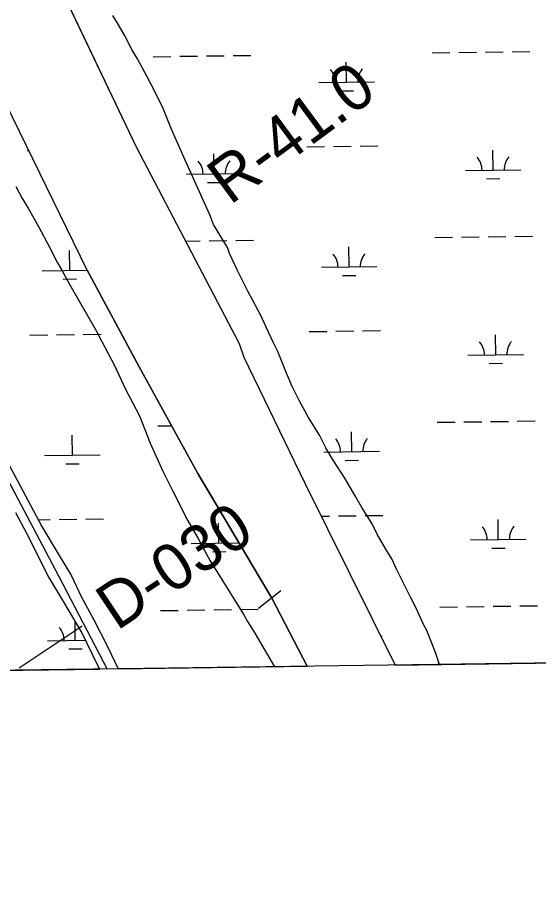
# Model space of a CAD drawing. Extents: x 3767014 to 3805179, y 361544 to 387384.
# Drawn here: x 3800692 to 3801628, y 366965 to 368549 of the extents above; entities that cross this region are included whole.
import ezdxf

# ---------------------------------------------------------------- set-up
doc = ezdxf.new("R2010")
doc.units = 0
for name, color, linetype in [('V-GRID-FRAM', 7, 'Continuous'), ('V-RIVR-RANG', 7, 'Continuous'), ('V-RIVR-RANG-IDEN', 7, 'Continuous'), ('V-ROAD-CNTR', 7, 'Continuous'), ('V-SITE-VEGE', 7, 'Continuous'), ('V-TOPO-SHOR', 7, 'Continuous'), ('V-UTIL-LINE', 7, 'Continuous'), ('V-WETL-SWMP', 7, 'Continuous')]:
    doc.layers.add(name, color=color, linetype=linetype)

msp = doc.modelspace()

# ---------------------------------------------------------------- linework, layer by layer
at = {"layer": 'V-GRID-FRAM'}
msp.add_lwpolyline([(3771006.872, 385146.094), (3802799.803, 385587.734), (3803060.286, 367407.215), (3771251.489, 366965.353), (3771006.872, 385146.094)], dxfattribs=at)
at = {"layer": 'V-RIVR-RANG'}
msp.add_line((3800807.946, 367453.881), (3800694.613, 367377.959), dxfattribs=at)
at = {"layer": 'V-ROAD-CNTR'}
msp.add_lwpolyline([(3800674.756, 367716.044), (3800765.257, 367544.597), (3800852.798, 367376.55)], dxfattribs=at)
at = {"layer": 'V-SITE-VEGE'}
for p, q in [((3800873.123, 368536.194), (3800862.593, 368553.506)), ((3800883.646, 368517.555), (3800873.123, 368536.194)), ((3800896.79, 368492.266), (3800883.646, 368517.555)), ((3800907.321, 368474.955), (3800896.79, 368492.266)), ((3800924.411, 368443.008), (3800907.321, 368474.955)), ((3800937.555, 368417.717), (3800924.411, 368443.008)), ((3800953.321, 368385.776), (3800937.555, 368417.717)), ((3800967.737, 368349.861), (3800953.321, 368385.776)), ((3800992.663, 368292.652), (3800967.737, 368349.861)), ((3801001.852, 368272.69), (3800992.663, 368292.652)), ((3801037.287, 368194.188), (3801001.852, 368272.69)), ((3800688.429, 368245.108), (3800698.945, 368225.142)), ((3800698.945, 368225.142), (3800710.795, 368206.497)), ((3800710.795, 368206.497), (3800729.208, 368173.215)), ((3801043.834, 368176.897), (3801037.287, 368194.188)), ((3800729.208, 368173.215), (3800748.926, 368135.943)), ((3801068.843, 368135.617), (3801043.834, 368176.897)), ((3800748.926, 368135.943), (3800763.385, 368107.992)), ((3801072.771, 368124.978), (3801068.843, 368135.617)), ((3801087.215, 368094.371), (3801072.771, 368124.978)), ((3800763.385, 368107.992), (3800771.28, 368094.676)), ((3800771.28, 368094.676), (3800785.745, 368068.052)), ((3801105.606, 368057.105), (3801087.215, 368094.371)), ((3800785.745, 368068.052), (3800831.793, 367988.168)), ((3801114.81, 368039.802), (3801105.606, 368057.105)), ((3801129.275, 368013.178), (3801114.81, 368039.802)), ((3801138.456, 367991.891), (3801129.275, 368013.178)), ((3801151.586, 367963.946), (3801138.456, 367991.891)), ((3800831.793, 367988.168), (3800865.97, 367922.945)), ((3801159.469, 367947.976), (3801151.586, 367963.946)), ((3801175.197, 367909.397), (3801159.469, 367947.976)), ((3800865.97, 367922.945), (3800885.661, 367880.365)), ((3801185.693, 367885.45), (3801175.197, 367909.397)), ((3800885.661, 367880.365), (3800910.637, 367832.446)), ((3801198.831, 367858.834), (3801185.693, 367885.45)), ((3801214.609, 367829.548), (3801198.831, 367858.834)), ((3800910.637, 367832.446), (3800930.293, 367783.228)), ((3801234.358, 367797.587), (3801214.609, 367829.548)), ((3801246.187, 367774.958), (3801234.358, 367797.587)), ((3800930.293, 367783.228), (3800952.598, 367732.669)), ((3801259.343, 367752.324), (3801246.187, 367774.958)), ((3801280.417, 367720.355), (3801259.343, 367752.324)), ((3800952.598, 367732.669), (3800970.997, 367696.733)), ((3801298.837, 367688.4), (3801280.417, 367720.355)), ((3800970.997, 367696.733), (3800997.277, 367644.826)), ((3801310.674, 367667.1), (3801298.837, 367688.4)), ((3801329.106, 367637.8), (3801310.674, 367667.1)), ((3800997.277, 367644.826), (3801017.012, 367610.209)), ((3801338.304, 367619.167), (3801329.106, 367637.8)), ((3801354.094, 367592.539), (3801338.304, 367619.167)), ((3801017.012, 367610.209), (3801027.526, 367590.243)), ((3801027.526, 367590.243), (3801038.051, 367571.604)), ((3801364.625, 367575.225), (3801354.094, 367592.539)), ((3801038.051, 367571.604), (3801098.61, 367474.388)), ((3801373.814, 367555.267), (3801364.625, 367575.225)), ((3801398.773, 367504.694), (3801373.814, 367555.267)), ((3801409.29, 367484.728), (3801398.773, 367504.694)), ((3801422.413, 367455.456), (3801409.29, 367484.728)), ((3801098.61, 367474.388), (3801105.186, 367462.407)), ((3801105.186, 367462.407), (3801118.351, 367441.098)), ((3801427.675, 367446.136), (3801422.413, 367455.456)), ((3801118.351, 367441.098), (3801153.659, 367380.73)), ((3801443.397, 367406.23), (3801427.675, 367446.136)), ((3801449.932, 367386.287), (3801443.397, 367406.23)), ((3803048.985, 367407.058), (3801450.299, 367384.85)), ((3801153.659, 367380.73), (3800687.602, 367374.256)), ((3801450.299, 367384.85), (3801449.932, 367386.287))]:
    msp.add_line(p, q, dxfattribs=at)
at = {"layer": 'V-TOPO-SHOR'}
for points in [[(3800816.621, 368094.707), (3800670.586, 368394.976), (3800512.948, 368740.291), (3800506.755, 368763.606), (3800502.53, 368786.122), (3800505.018, 368809.391), (3800512.983, 368823.555), (3800527.233, 368831.769), (3800543.84, 368838.391), (3800561.235, 368844.614), (3800577.433, 368848.084), (3800589.285, 368850.783), (3800605.069, 368850.701), (3800624.791, 368849.022), (3800637.007, 368845.802), (3800646.846, 368840.226), (3800656.271, 368831.495), (3800668.407, 368812.887), (3800904.587, 368316.814), (3801090.197, 367962.674), (3801098.751, 367938.164), (3801208.469, 367711.481), (3801370.558, 367383.743)], [(3800816.621, 368094.707), (3800910.43, 367920.786), (3801015.59, 367728.854), (3801148.796, 367504.418), (3801212.517, 367381.547)]]:
    msp.add_lwpolyline(points, dxfattribs=at)
at = {"layer": 'V-UTIL-LINE'}
msp.add_line((3801124.718, 367486.432), (3801164.943, 367517.799), dxfattribs=at)
at = {"layer": 'V-WETL-SWMP'}
for p, q in [((3800701.509, 368743.359), (3800904.586, 368316.815)), ((3801437.232, 368486.039), (3801469.229, 368486.483)), ((3801485.227, 368486.706), (3801517.224, 368487.15)), ((3801533.222, 368487.372), (3801565.219, 368487.817)), ((3801581.218, 368488.039), (3801613.215, 368488.484)), ((3800935.372, 368479.068), (3800967.369, 368479.512)), ((3800983.368, 368479.734), (3801015.364, 368480.179)), ((3801031.363, 368480.401), (3801063.36, 368480.845)), ((3801079.358, 368481.068), (3801111.355, 368481.512)), ((3801283.359, 368433.155), (3801282.859, 368469.151)), ((3801233.364, 368432.46), (3801333.355, 368433.849)), ((3801271.575, 368417.558), (3801295.573, 368417.892)), ((3800816.66, 368094.725), (3800670.626, 368394.995)), ((3800708.965, 368310.304), (3800711.795, 368310.344)), ((3800904.586, 368316.815), (3801090.197, 367962.674)), ((3801211.562, 368316.714), (3801243.559, 368317.159)), ((3801259.557, 368317.381), (3801291.554, 368317.825)), ((3801307.553, 368318.048), (3801339.55, 368318.492)), ((3801547.018, 368274.94), (3801546.518, 368310.936)), ((3801045.159, 368267.968), (3801044.659, 368303.965)), ((3800995.164, 368267.274), (3801095.154, 368268.663)), ((3801497.023, 368274.245), (3801597.014, 368275.634)), ((3801033.374, 368252.372), (3801057.372, 368252.705)), ((3801535.234, 368259.343), (3801559.232, 368259.677)), ((3801441.853, 368153.396), (3801473.849, 368153.841)), ((3801489.848, 368154.063), (3801521.845, 368154.507)), ((3801537.843, 368154.73), (3801569.84, 368155.174)), ((3801585.839, 368155.396), (3801617.836, 368155.841)), ((3800993.501, 368147.168), (3801019.985, 368147.536)), ((3801035.984, 368147.758), (3801067.981, 368148.203)), ((3801083.979, 368148.425), (3801115.976, 368148.869)), ((3801287.98, 368100.512), (3801287.48, 368136.508)), ((3800785.406, 368094.11), (3800784.9, 368130.105)), ((3800735.419, 368093.416), (3800816.757, 368094.546)), ((3800910.466, 367920.805), (3800816.66, 368094.725)), ((3801237.985, 368099.817), (3801337.975, 368101.206)), ((3800773.626, 368078.515), (3800797.619, 368078.848)), ((3801276.196, 368084.916), (3801300.193, 368085.249)), ((3800713.639, 367977.675), (3800745.63, 367978.119)), ((3800761.626, 367978.341), (3800793.617, 367978.786)), ((3800809.613, 367979.008), (3800841.605, 367979.452)), ((3801216.183, 367984.071), (3801248.18, 367984.516)), ((3801264.178, 367984.738), (3801296.175, 367985.182)), ((3801312.173, 367985.405), (3801344.17, 367985.849)), ((3801551.639, 367942.297), (3801551.139, 367978.293)), ((3801090.197, 367962.674), (3801098.752, 367938.163)), ((3801098.752, 367938.163), (3801208.468, 367711.48)), ((3801501.644, 367941.602), (3801601.634, 367942.991)), ((3801015.622, 367728.869), (3800910.466, 367920.805)), ((3801539.855, 367926.7), (3801563.852, 367927.034)), ((3801446.473, 367820.753), (3801478.47, 367821.198)), ((3801494.469, 367821.42), (3801526.466, 367821.864)), ((3801542.464, 367822.087), (3801574.461, 367822.531)), ((3801590.459, 367822.753), (3801622.456, 367823.198)), ((3800943.917, 367814.363), (3800968.595, 367814.705)), ((3801292.601, 367767.869), (3801292.101, 367803.865)), ((3800790.079, 367761.481), (3800789.573, 367797.476)), ((3800740.092, 367760.786), (3800840.066, 367762.175)), ((3801242.606, 367767.174), (3801342.596, 367768.563)), ((3800676.379, 367743.613), (3800695.702, 367707.657)), ((3800778.299, 367745.885), (3800802.292, 367746.218)), ((3801280.817, 367752.273), (3801304.814, 367752.606)), ((3801148.82, 367504.429), (3801015.622, 367728.869)), ((3800695.702, 367707.657), (3800734.879, 367633.113)), ((3801208.468, 367711.48), (3801370.557, 367383.743)), ((3800708.36, 367620.627), (3800688.385, 367657.881)), ((3800728.534, 367645.187), (3800750.303, 367645.489)), ((3800766.299, 367645.711), (3800798.291, 367646.156)), ((3800814.286, 367646.378), (3800846.278, 367646.822)), ((3801238.049, 367651.668), (3801252.8, 367651.873)), ((3801268.799, 367652.095), (3801300.796, 367652.54)), ((3801316.794, 367652.762), (3801348.791, 367653.206)), ((3801556.26, 367609.654), (3801555.76, 367645.65)), ((3800734.879, 367633.113), (3800764.678, 367583.92)), ((3801053.72, 367603.271), (3801053.214, 367639.266)), ((3800747.232, 367542.94), (3800708.36, 367620.627)), ((3801003.733, 367602.577), (3801089.862, 367603.773)), ((3801506.265, 367608.959), (3801606.255, 367610.348)), ((3800764.678, 367583.92), (3800788.201, 367544.251)), ((3801041.939, 367587.676), (3801065.933, 367588.009)), ((3801544.476, 367594.058), (3801568.473, 367594.391)), ((3800775.12, 367496.623), (3800747.232, 367542.94)), ((3800788.201, 367544.251), (3800805.938, 367507.249)), ((3800805.938, 367507.249), (3800828.91, 367464.943)), ((3801212.546, 367381.548), (3801148.82, 367504.429)), ((3800806.689, 367443.387), (3800775.12, 367496.623)), ((3801092.552, 367483.733), (3801124.544, 367484.177)), ((3801451.094, 367488.11), (3801483.091, 367488.555)), ((3801499.09, 367488.777), (3801531.086, 367489.221)), ((3801547.085, 367489.444), (3801579.082, 367489.888)), ((3801595.08, 367490.11), (3801627.077, 367490.555)), ((3800948.59, 367481.733), (3800980.582, 367482.177)), ((3800996.578, 367482.399), (3801028.569, 367482.844)), ((3801044.565, 367483.066), (3801076.557, 367483.51)), ((3800795.364, 367428.257), (3800794.878, 367463.306)), ((3800828.91, 367464.943), (3800853.443, 367417.357)), ((3800836.096, 367382.732), (3800806.689, 367443.387)), ((3800745.369, 367427.563), (3800813.9, 367428.515)), ((3801344.768, 367435.886), (3801347.217, 367435.92)), ((3800783.58, 367412.661), (3800807.578, 367412.994)), ((3800853.443, 367417.357), (3800872.133, 367376.819)), ((3801370.557, 367383.743), (3803060.286, 367407.215)), ((3800643.718, 367373.646), (3800839.321, 367376.363)), ((3800839.321, 367376.363), (3800836.096, 367382.732)), ((3800872.133, 367376.819), (3801212.546, 367381.548))]:
    msp.add_line(p, q, dxfattribs=at)
for centre, start, end in [((3801228.115, 368432.862), 0.024037, 41.567696), ((3801338.59, 368434.397), 140.024034, 181.567693), ((3801491.774, 368274.647), 0.024037, 41.567696), ((3801602.249, 368276.182), 140.024034, 181.567693), ((3800989.915, 368267.676), 0.024037, 41.567696), ((3801100.39, 368269.21), 140.024034, 181.567693), ((3801232.736, 368100.219), 0.024037, 41.567696), ((3801343.211, 368101.754), 140.024034, 181.567693), ((3801496.395, 367942.004), 0.024037, 41.567696), ((3801606.87, 367943.539), 140.024034, 181.567693), ((3801237.357, 367767.576), 0.024037, 41.567696), ((3801347.832, 367769.111), 140.024034, 181.567693), ((3801501.016, 367609.361), 0.024037, 41.567696), ((3801611.491, 367610.896), 140.024034, 181.567693), ((3800740.12, 367427.964), 0.024037, 41.567696)]:
    msp.add_arc(centre, 35.246, start, end, dxfattribs=at)

# ---------------------------------------------------------------- texts
at = {"layer": 'V-RIVR-RANG-IDEN'}
for s, rotation, p in [('R-41.0', 36.421684, (3801073.52, 368210.737)), ('D-030', 33.676326, (3800869.908, 367444.437))]:
    msp.add_text(s, height=83, rotation=rotation, dxfattribs=at).set_placement(p)

doc.saveas('drawing.dxf')
